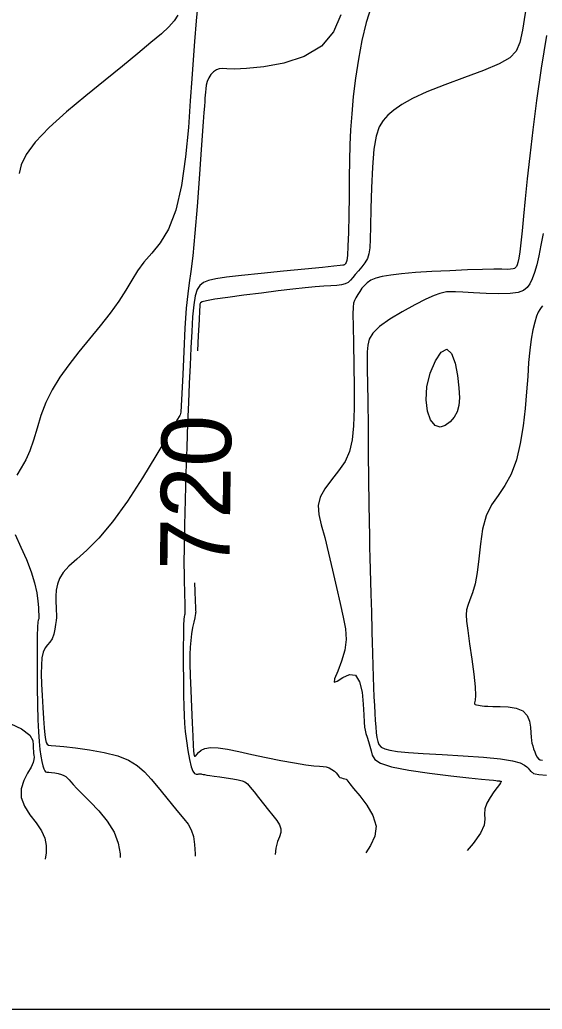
# Model space of a CAD drawing. Extents: x 2566142 to 2571431, y 418755 to 421584.
# Drawn here: x 2567324 to 2567474.2, y 418777.5 to 419061.9 of the extents above; entities that cross this region are included whole.
import ezdxf

# ---------------------------------------------------------------- set-up
doc = ezdxf.new("R2010")
doc.units = 0
for name, color, linetype in [('Contour_ADS_Label_Major', 7, 'Continuous'), ('Contour_ADS_Major', 7, 'Continuous'), ('Contour_ADS_Minor', 7, 'Continuous'), ('Contour_ADS_State_Plane_Border', 7, 'Continuous')]:
    doc.layers.add(name, color=color, linetype=linetype)

msp = doc.modelspace()

# ---------------------------------------------------------------- linework, layer by layer
at = {"layer": 'Contour_ADS_Major'}
for points in [[(2567475.34, 419086.56), (2567474.01, 419083.88), (2567472.69, 419080.08), (2567471.45, 419075.06), (2567470.34, 419069.39), (2567469.35, 419063.77), (2567468.51, 419058.91), (2567467.77, 419055.35), (2567466.72, 419052.84), (2567464.91, 419050.94), (2567461.88, 419049.21), (2567457.36, 419047.32), (2567451.88, 419045.27), (2567446.18, 419043.18), (2567441.01, 419041.15), (2567436.93, 419039.27), (2567433.87, 419037.53), (2567431.59, 419035.91), (2567429.85, 419034.4)], [(2567429.85, 419034.4), (2567428.45, 419032.9), (2567427.34, 419031.05), (2567426.47, 419028.45), (2567425.84, 419024.68), (2567425.4, 419019.51), (2567425.12, 419013.55), (2567424.96, 419007.61), (2567424.87, 419002.48), (2567424.8, 418998.77), (2567424.67, 418996.27), (2567424.42, 418994.58), (2567423.95, 418993.28), (2567423.22, 418992.05), (2567422.32, 418990.85), (2567421.36, 418989.71), (2567420.48, 418988.67), (2567419.75, 418987.77), (2567419.1, 418987), (2567418.41, 418986.4), (2567417.59, 418985.96), (2567416.52, 418985.68), (2567415.17, 418985.52), (2567413.48, 418985.4), (2567411.44, 418985.27), (2567408.99, 418985.08), (2567406.06, 418984.8), (2567402.54, 418984.42), (2567398.35, 418983.93), (2567393.51, 418983.33), (2567388.48, 418982.69), (2567383.81, 418982.06), (2567380.08, 418981.52), (2567377.7, 418981.12), (2567376.44, 418980.8), (2567375.94, 418980.51), (2567375.82, 418980.15), (2567375.78, 418979.58), (2567375.7, 418978.29), (2567375.58, 418975.67), (2567375.36, 418971.12), (2567375.14, 418966.73)], [(2567374.23, 418900.07), (2567374.35, 418897.66), (2567374.49, 418894.79), (2567374.56, 418893.05), (2567374.59, 418892.12), (2567374.6, 418891.67), (2567374.59, 418891.4), (2567374.56, 418891.13), (2567374.47, 418890.7), (2567374.31, 418889.94), (2567374.05, 418888.74), (2567373.73, 418887.18), (2567373.41, 418885.39), (2567373.16, 418883.5), (2567373, 418881.58), (2567372.94, 418879.43), (2567372.96, 418876.77), (2567373.05, 418873.36), (2567373.2, 418869.07), (2567373.39, 418864.34), (2567373.58, 418859.76), (2567373.76, 418855.94), (2567373.9, 418853.31), (2567374.02, 418851.71), (2567374.11, 418850.86), (2567374.2, 418850.45), (2567374.29, 418850.24), (2567374.42, 418850.2), (2567374.63, 418850.35), (2567374.94, 418850.71), (2567375.41, 418851.27), (2567376.14, 418851.91), (2567377.24, 418852.46), (2567378.84, 418852.74), (2567381.02, 418852.65), (2567383.77, 418852.21), (2567387.03, 418851.54), (2567390.77, 418850.72), (2567394.89, 418849.85), (2567399.07, 418849), (2567402.97, 418848.27), (2567406.22, 418847.75), (2567408.57, 418847.48), (2567410.17, 418847.37), (2567411.27, 418847.3), (2567412.14, 418847.16), (2567412.97, 418846.84), (2567413.76, 418846.39), (2567414.46, 418845.89), (2567415, 418845.39), (2567415.35, 418844.96), (2567415.58, 418844.62), (2567415.79, 418844.34), (2567416.07, 418844.12), (2567416.49, 418843.96), (2567416.99, 418843.84), (2567417.47, 418843.73), (2567417.83, 418843.62), (2567418.06, 418843.46), (2567418.33, 418843.08), (2567418.89, 418842.3), (2567420.01, 418840.91), (2567421.8, 418838.79), (2567423.83, 418836.12), (2567425.57, 418833.15), (2567426.45, 418830.12), (2567426.12, 418827.24), (2567424.89, 418824.55), (2567423.55, 418822.49)]]:
    msp.add_lwpolyline(points, dxfattribs=at)
at = {"layer": 'Contour_ADS_Minor'}
for points in [[(2567375.38, 419068.48), (2567374.78, 419061.54), (2567374.3, 419055.65), (2567373.9, 419050.35), (2567373.51, 419044.89), (2567373.06, 419038.56), (2567372.49, 419030.87), (2567371.68, 419022.47), (2567370.54, 419014.25), (2567368.93, 419007.1), (2567366.83, 419001.7), (2567364.42, 418997.76), (2567361.96, 418994.78), (2567359.72, 418992.23), (2567357.86, 418989.68), (2567356.21, 418987.01), (2567354.52, 418984.13), (2567352.5, 418981), (2567349.99, 418977.57), (2567347.11, 418973.93), (2567344.04, 418970.17), (2567341, 418966.41), (2567338.15, 418962.73), (2567335.58, 418959.1), (2567333.35, 418955.48), (2567331.52, 418951.82)], [(2567425.19, 419065.85), (2567423.62, 419061.12), (2567422.38, 419055.93), (2567421.37, 419050.53), (2567420.55, 419045.12), (2567419.91, 419039.84), (2567419.45, 419034.86), (2567419.14, 419030.27), (2567418.95, 419025.87), (2567418.83, 419021.37)], [(2567369.49, 419063.17), (2567368.46, 419061.54), (2567366.93, 419059.86), (2567364.73, 419057.84), (2567361.75, 419055.28), (2567358.01, 419052.17), (2567353.59, 419048.55), (2567348.55, 419044.47), (2567343.04, 419040), (2567337.51, 419035.38), (2567332.48, 419030.87), (2567328.48, 419026.73), (2567325.88, 419023.18), (2567324.46, 419020.18), (2567323.82, 419017.64)], [(2567416.33, 419063.31), (2567414.18, 419058.4), (2567410.74, 419054.28), (2567405.79, 419051.33), (2567399.97, 419049.43), (2567394.15, 419048.34), (2567389.19, 419047.84), (2567385.75, 419047.69), (2567383.6, 419047.74), (2567382.3, 419047.82), (2567381.4, 419047.76), (2567380.54, 419047.46), (2567379.7, 419046.9), (2567378.95, 419046.13), (2567378.34, 419045.2), (2567377.91, 419044.15), (2567377.64, 419043.05), (2567377.48, 419041.98), (2567377.39, 419041.01), (2567377.33, 419040.19), (2567377.26, 419039.37), (2567377.19, 419038.39), (2567377.1, 419037.07), (2567376.97, 419035.21), (2567376.77, 419032.5), (2567376.49, 419028.6), (2567376.1, 419023.17), (2567375.58, 419016.1), (2567374.98, 419008.2), (2567374.35, 419000.5), (2567373.75, 418994.05), (2567373.21, 418989.54), (2567372.74, 418986.23), (2567372.31, 418983.06), (2567371.91, 418978.96), (2567371.53, 418973.2), (2567371.18, 418966.5), (2567370.87, 418959.89), (2567370.61, 418954.45), (2567370.43, 418950.95), (2567370.29, 418949.1), (2567370.18, 418948.34), (2567370.07, 418948.11), (2567369.89, 418947.85), (2567369.39, 418947.05)], [(2567475.46, 419057.31), (2567473.9, 419047.92), (2567472.56, 419038.67), (2567471.48, 419030.26), (2567470.62, 419022.78), (2567469.92, 419016.18), (2567469.35, 419010.4), (2567468.86, 419005.4), (2567468.43, 419001.18), (2567468.06, 418997.75), (2567467.74, 418995.14), (2567467.47, 418993.32), (2567467.22, 418992.14), (2567467, 418991.42), (2567466.79, 418990.98), (2567466.57, 418990.65), (2567466.27, 418990.41), (2567465.83, 418990.24), (2567465.15, 418990.15), (2567464.16, 418990.13), (2567462.63, 418990.14), (2567460.35, 418990.14), (2567457.08, 418990.08), (2567452.73, 418989.95), (2567447.69, 418989.74), (2567442.52, 418989.48), (2567437.75, 418989.18), (2567433.8, 418988.86), (2567430.67, 418988.49), (2567428.24, 418988.07), (2567426.38, 418987.57), (2567424.97, 418986.98), (2567423.91, 418986.29), (2567423.09, 418985.53), (2567422.4, 418984.68), (2567421.76, 418983.78), (2567421.17, 418982.87), (2567420.66, 418981.98), (2567420.26, 418981.17), (2567420, 418980.41), (2567419.85, 418979.27), (2567419.81, 418977.25), (2567419.85, 418973.85), (2567419.94, 418968.79), (2567420.05, 418962.62), (2567420.13, 418956.13), (2567420.13, 418950.1), (2567419.99, 418945.13), (2567419.59, 418941.12), (2567418.81, 418937.8), (2567417.53, 418934.91), (2567415.7, 418932.19), (2567413.63, 418929.6), (2567411.72, 418927.1), (2567410.35, 418924.68), (2567409.82, 418922.28), (2567410, 418919.69), (2567410.7, 418916.69), (2567411.7, 418913.03), (2567412.83, 418908.59), (2567413.98, 418903.68), (2567415.11, 418898.72), (2567416.15, 418894.12), (2567417.03, 418890.19), (2567417.64, 418886.81)], [(2567418.83, 419021.37), (2567418.76, 419016.52), (2567418.68, 419011.17), (2567418.6, 419005.73), (2567418.49, 419000.74), (2567418.36, 418996.76), (2567418.2, 418994.16), (2567418.03, 418992.72), (2567417.86, 418992.07), (2567417.7, 418991.82), (2567417.57, 418991.66), (2567417.45, 418991.53), (2567417.33, 418991.42), (2567417.19, 418991.34), (2567416.92, 418991.29), (2567416.12, 418991.2), (2567414.31, 418991.03), (2567411.01, 418990.71), (2567405.96, 418990.21), (2567399.82, 418989.59), (2567393.47, 418988.94), (2567387.79, 418988.35), (2567383.47, 418987.87), (2567380.41, 418987.44), (2567378.3, 418986.97), (2567376.85, 418986.37), (2567375.79, 418985.53), (2567375.02, 418984.3), (2567374.46, 418982.48), (2567374.05, 418979.9), (2567373.73, 418976.46), (2567373.46, 418972.28), (2567373.23, 418967.58), (2567373, 418962.55), (2567372.76, 418957.34), (2567372.51, 418951.82), (2567372.26, 418945.79), (2567372.01, 418939.06), (2567371.76, 418931.58), (2567371.54, 418923.87), (2567371.36, 418916.57), (2567371.25, 418910.35), (2567371.23, 418905.68), (2567371.26, 418902.34), (2567371.32, 418899.91), (2567371.39, 418897.98), (2567371.43, 418896.22), (2567371.46, 418894.63), (2567371.47, 418893.29), (2567371.47, 418892.28), (2567371.47, 418891.64), (2567371.46, 418891.27), (2567371.44, 418891.03), (2567371.39, 418890.79), (2567371.31, 418890.37), (2567371.21, 418889.5), (2567371.13, 418887.89), (2567371.06, 418885.22), (2567371.03, 418881.36), (2567371.03, 418876.76), (2567371.06, 418872.03), (2567371.1, 418867.78), (2567371.16, 418864.47), (2567371.25, 418861.87), (2567371.4, 418859.6), (2567371.62, 418857.27), (2567371.94, 418854.61), (2567372.35, 418851.83), (2567372.81, 418849.25), (2567373.31, 418847.2), (2567373.81, 418845.9), (2567374.3, 418845.24), (2567374.73, 418845.01), (2567375.08, 418845.01), (2567375.32, 418845.06), (2567375.48, 418845.11), (2567375.6, 418845.15), (2567375.73, 418845.17), (2567375.91, 418845.17), (2567376.13, 418845.13), (2567376.41, 418845.07), (2567376.76, 418845), (2567377.18, 418844.91), (2567377.78, 418844.8), (2567378.65, 418844.66), (2567379.88, 418844.47), (2567381.54, 418844.24), (2567383.41, 418843.98), (2567385.26, 418843.7), (2567386.84, 418843.43), (2567387.96, 418843.18), (2567388.77, 418842.82), (2567389.47, 418842.24), (2567390.29, 418841.32), (2567391.37, 418839.96), (2567392.67, 418838.3), (2567394.08, 418836.5), (2567395.5, 418834.73), (2567396.81, 418833.14), (2567397.92, 418831.72), (2567398.72, 418830.45)], [(2567474.51, 419000.41), (2567473.81, 418997.07), (2567473.27, 418994.01), (2567472.68, 418991.39), (2567472.03, 418989.21), (2567471.34, 418987.43), (2567470.62, 418985.99), (2567469.86, 418984.87), (2567468.84, 418984.03), (2567467.3, 418983.47), (2567464.99, 418983.17), (2567461.79, 418983.1), (2567458.09, 418983.19), (2567454.44, 418983.37), (2567451.39, 418983.54), (2567449.31, 418983.65), (2567448.05, 418983.7), (2567447.27, 418983.68), (2567446.66, 418983.63), (2567445.92, 418983.52), (2567444.83, 418983.23), (2567443.19, 418982.63), (2567440.79, 418981.56), (2567437.57, 418979.95), (2567433.93, 418977.95), (2567430.38, 418975.79), (2567427.46, 418973.69), (2567425.54, 418971.81), (2567424.5, 418970.07), (2567424.05, 418968.33), (2567423.93, 418966.42), (2567423.91, 418964.19), (2567423.94, 418961.28), (2567423.99, 418957.35), (2567424.07, 418952.01), (2567424.15, 418945.13), (2567424.23, 418937.37), (2567424.32, 418929.64), (2567424.4, 418922.83), (2567424.47, 418917.59), (2567424.54, 418913.6), (2567424.61, 418910.33), (2567424.68, 418907.21), (2567424.77, 418903.83), (2567424.87, 418900.34), (2567424.96, 418897), (2567425.04, 418894.11), (2567425.1, 418891.83), (2567425.15, 418889.92), (2567425.2, 418888.02), (2567425.26, 418885.79), (2567425.33, 418882.98), (2567425.42, 418879.73), (2567425.53, 418876.32), (2567425.63, 418873), (2567425.74, 418869.98), (2567425.85, 418867.26), (2567425.97, 418864.8), (2567426.09, 418862.56), (2567426.22, 418860.49), (2567426.36, 418858.62)], [(2567474.27, 418979.64), (2567473.94, 418979.2), (2567473.55, 418978.64), (2567473.1, 418977.83), (2567472.6, 418976.63), (2567472.06, 418974.93), (2567471.53, 418972.74), (2567471.04, 418970.06), (2567470.62, 418966.91), (2567470.31, 418963.32), (2567470.04, 418959.3), (2567469.74, 418954.9), (2567469.33, 418950.15), (2567468.74, 418945.13), (2567467.91, 418940.11), (2567466.79, 418935.39), (2567465.32, 418931.28), (2567463.49, 418927.98), (2567461.51, 418925.17), (2567459.63, 418922.41), (2567458.09, 418919.27), (2567457.07, 418915.45), (2567456.44, 418911.2), (2567455.99, 418906.92), (2567455.53, 418903.01), (2567454.9, 418899.78), (2567454.17, 418897.2), (2567453.45, 418895.17), (2567452.85, 418893.57), (2567452.48, 418892.25), (2567452.35, 418890.86), (2567452.45, 418889.01), (2567452.79, 418886.3), (2567453.34, 418882.51), (2567453.98, 418878.12), (2567454.56, 418873.77), (2567454.94, 418870.13), (2567455.02, 418867.69), (2567454.92, 418866.28), (2567454.77, 418865.58)], [(2567331.52, 418951.82), (2567330.12, 418948.11), (2567329, 418944.47), (2567328, 418941.04), (2567326.95, 418937.98), (2567325.73, 418935.38), (2567324.42, 418933.11), (2567323.15, 418930.97)], [(2567369.39, 418947.05), (2567368.29, 418945.2), (2567366.27, 418941.8), (2567363.18, 418936.57), (2567359.28, 418930.18), (2567354.98, 418923.53), (2567350.69, 418917.53), (2567346.75, 418912.88), (2567343.3, 418909.44), (2567340.4, 418906.86), (2567338.12, 418904.81), (2567336.5, 418902.98), (2567335.45, 418901.27), (2567334.84, 418899.61), (2567334.53, 418897.94), (2567334.4, 418896.21), (2567334.39, 418894.53), (2567334.45, 418893.05), (2567334.53, 418891.88), (2567334.58, 418891.11), (2567334.6, 418890.57), (2567334.57, 418890.03), (2567334.49, 418889.26), (2567334.35, 418888.11), (2567334.12, 418886.71), (2567333.78, 418885.26), (2567333.3, 418883.99), (2567332.68, 418883.02), (2567331.97, 418882.2), (2567331.3, 418881.32), (2567330.75, 418880.15), (2567330.41, 418878.52), (2567330.25, 418876.41), (2567330.23, 418873.87), (2567330.31, 418870.91), (2567330.45, 418867.62), (2567330.63, 418864.24), (2567330.83, 418861.06), (2567331.04, 418858.36), (2567331.24, 418856.35), (2567331.44, 418854.99), (2567331.66, 418854.12), (2567331.93, 418853.63), (2567332.3, 418853.38), (2567333.03, 418853.26), (2567334.39, 418853.16), (2567336.68, 418852.98), (2567340.05, 418852.63), (2567344.12, 418852.07), (2567348.34, 418851.3), (2567352.2, 418850.3), (2567355.31, 418849.06), (2567357.77, 418847.56), (2567359.86, 418845.76), (2567361.82, 418843.64), (2567363.86, 418841.22), (2567365.93, 418838.67), (2567367.91, 418836.18), (2567369.7, 418833.99), (2567371.22, 418832.2), (2567372.43, 418830.65), (2567373.34, 418829.06), (2567373.96, 418827.18), (2567374.29, 418824.82), (2567374.41, 418822.18), (2567374.41, 418821.51)], [(2567322.73, 418913.94), (2567324.29, 418910.32), (2567325.92, 418906.7), (2567327.33, 418903.21), (2567328.31, 418900), (2567328.9, 418897.16), (2567329.21, 418894.78), (2567329.37, 418892.95), (2567329.46, 418891.74), (2567329.52, 418891.01), (2567329.54, 418890.61), (2567329.55, 418890.36), (2567329.54, 418890.12), (2567329.51, 418889.9), (2567329.47, 418889.69), (2567329.4, 418889.51), (2567329.32, 418889.32), (2567329.23, 418888.74), (2567329.14, 418887.36), (2567329.07, 418884.73), (2567329.03, 418880.62), (2567329.02, 418875.51), (2567329.05, 418870.05), (2567329.12, 418864.93), (2567329.23, 418860.66), (2567329.37, 418857.21), (2567329.56, 418854.43), (2567329.8, 418852.15), (2567330.08, 418850.23), (2567330.39, 418848.65), (2567330.69, 418847.42), (2567330.96, 418846.54), (2567331.19, 418846.02), (2567331.45, 418845.75), (2567331.82, 418845.65), (2567332.37, 418845.6), (2567333.16, 418845.53), (2567334.11, 418845.4), (2567335.09, 418845.22), (2567335.98, 418844.99), (2567336.69, 418844.71), (2567337.26, 418844.36), (2567337.74, 418843.94), (2567338.2, 418843.46), (2567338.7, 418842.87), (2567339.4, 418842.07), (2567340.46, 418840.93), (2567342.06, 418839.31), (2567344.26, 418837.14), (2567346.76, 418834.51), (2567349.19, 418831.55), (2567351.14, 418828.42), (2567352.33, 418825.25), (2567352.86, 418822.18), (2567352.89, 418821.08)], [(2567417.64, 418886.81), (2567417.83, 418883.71), (2567417.48, 418880.67), (2567416.55, 418877.54), (2567415.42, 418874.67), (2567414.54, 418872.49), (2567414.39, 418871.45), (2567415.28, 418871.77), (2567416.9, 418872.8), (2567418.8, 418873.66), (2567420.53, 418873.46), (2567421.72, 418871.6), (2567422.42, 418868.58), (2567422.79, 418865.15), (2567422.96, 418862.08), (2567423.07, 418859.95), (2567423.17, 418858.59), (2567423.31, 418857.65), (2567423.54, 418856.78), (2567423.87, 418855.71), (2567424.27, 418854.45), (2567424.67, 418853.1), (2567425.02, 418851.75), (2567425.34, 418850.48), (2567426.08, 418849.3), (2567427.76, 418848.19), (2567430.92, 418847.16), (2567435.85, 418846.2), (2567441.83, 418845.34), (2567447.91, 418844.6), (2567453.13, 418844.03), (2567456.76, 418843.64), (2567458.98, 418843.41), (2567460.21, 418843.28), (2567460.86, 418843.22), (2567461.28, 418843.18), (2567461.55, 418843.16), (2567461.73, 418843.15), (2567461.83, 418843.13), (2567461.9, 418843.12), (2567461.95, 418843.1), (2567461.98, 418843.09), (2567462, 418843.07), (2567462.01, 418843.06), (2567462.02, 418843.06), (2567462.04, 418843.05), (2567462.09, 418843.05), (2567462.15, 418843.04), (2567462.23, 418843.03), (2567462.31, 418843.03), (2567462.37, 418843.02), (2567462.41, 418843), (2567462.42, 418842.97), (2567462.42, 418842.94), (2567462.41, 418842.88), (2567462.37, 418842.78), (2567462.23, 418842.55), (2567461.9, 418842.07), (2567461.27, 418841.22), (2567460.32, 418839.95), (2567459.23, 418838.38), (2567458.27, 418836.69), (2567457.69, 418835.07), (2567457.63, 418833.6), (2567457.72, 418832.12), (2567457.5, 418830.35), (2567456.49, 418828.05), (2567454.38, 418825.08), (2567452.67, 418823.07)], [(2567454.77, 418865.58), (2567454.75, 418865.27), (2567454.95, 418865.09), (2567455.35, 418864.96), (2567455.86, 418864.86), (2567456.4, 418864.77), (2567456.95, 418864.68), (2567457.62, 418864.6), (2567458.6, 418864.55), (2567460.07, 418864.53), (2567462.11, 418864.53), (2567464.46, 418864.43), (2567466.76, 418864.06), (2567468.65, 418863.26), (2567469.88, 418861.94), (2567470.53, 418860.27), (2567470.82, 418858.52), (2567470.92, 418856.94), (2567471.01, 418855.71), (2567471.13, 418854.77), (2567471.28, 418853.98), (2567471.49, 418853.21), (2567471.75, 418852.36), (2567472.06, 418851.48), (2567472.41, 418850.65), (2567472.77, 418849.95), (2567473.15, 418849.45), (2567473.62, 418849.17), (2567474.28, 418849.1)], [(2567319.88, 418860.31), (2567324.5, 418858.11), (2567326.88, 418856.24), (2567327.76, 418854.68)], [(2567426.36, 418858.62), (2567426.51, 418856.97), (2567426.69, 418855.57), (2567426.92, 418854.44), (2567427.29, 418853.55), (2567427.92, 418852.85), (2567428.93, 418852.32), (2567430.45, 418851.91), (2567432.66, 418851.58), (2567435.79, 418851.29), (2567440.04, 418851.01), (2567445.46, 418850.7), (2567451.46, 418850.35), (2567457.3, 418849.93), (2567462.24, 418849.44), (2567465.71, 418848.87), (2567467.88, 418848.27), (2567469.13, 418847.68), (2567469.8, 418847.15), (2567470.21, 418846.73), (2567470.48, 418846.41), (2567470.66, 418846.16), (2567470.82, 418845.96), (2567471.01, 418845.79), (2567471.21, 418845.65), (2567471.4, 418845.52), (2567471.56, 418845.4), (2567471.71, 418845.27), (2567472.16, 418845.13), (2567473.28, 418844.98), (2567475.44, 418844.8)], [(2567327.76, 418854.68), (2567327.9, 418853.41), (2567327.92, 418852.43), (2567327.95, 418851.65), (2567328, 418851.03), (2567328.07, 418850.48), (2567328.14, 418849.94), (2567328.11, 418849.28), (2567327.86, 418848.38), (2567327.26, 418847.09), (2567326.27, 418845.35), (2567325.21, 418843.22), (2567324.46, 418840.85), (2567324.42, 418838.35), (2567325.35, 418835.85), (2567326.93, 418833.4), (2567328.72, 418831.02), (2567330.28, 418828.76), (2567331.25, 418826.62), (2567331.66, 418824.54), (2567331.63, 418822.42), (2567331.36, 418820.64)], [(2567398.72, 418830.45), (2567399.12, 418829.31), (2567399.05, 418828.24), (2567398.66, 418827.08), (2567398.12, 418825.66), (2567397.64, 418823.8), (2567397.42, 418821.97)]]:
    msp.add_lwpolyline(points, dxfattribs=at)
msp.add_lwpolyline([(2567441.08, 418956.33), (2567442.04, 418960.26), (2567443.51, 418963.82), (2567445.2, 418966.35), (2567446.82, 418967.2), (2567448.15, 418965.94), (2567449.15, 418963.14), (2567449.84, 418959.58), (2567450.26, 418956.05), (2567450.4, 418953.19), (2567450.24, 418950.96), (2567449.77, 418949.18), (2567448.95, 418947.65), (2567447.77, 418946.27), (2567446.36, 418945.24), (2567444.85, 418944.82), (2567443.4, 418945.3), (2567442.15, 418946.86), (2567441.25, 418949.37), (2567440.84, 418952.6), (2567441.08, 418956.33)], close=True, dxfattribs=at)
at = {"layer": 'Contour_ADS_State_Plane_Border'}
msp.add_lwpolyline([(2566164.43, 418777.5), (2571407.81, 418777.5), (2571407.81, 421561.67), (2566164.43, 421561.67), (2566164.43, 418777.5)], close=True, dxfattribs=at)

# ---------------------------------------------------------------- texts
at = {"layer": 'Contour_ADS_Label_Major'}
msp.add_text('720', height=20, rotation=89.2153, dxfattribs=at).set_placement((2567384.28, 418903.55))

doc.saveas('drawing.dxf')
